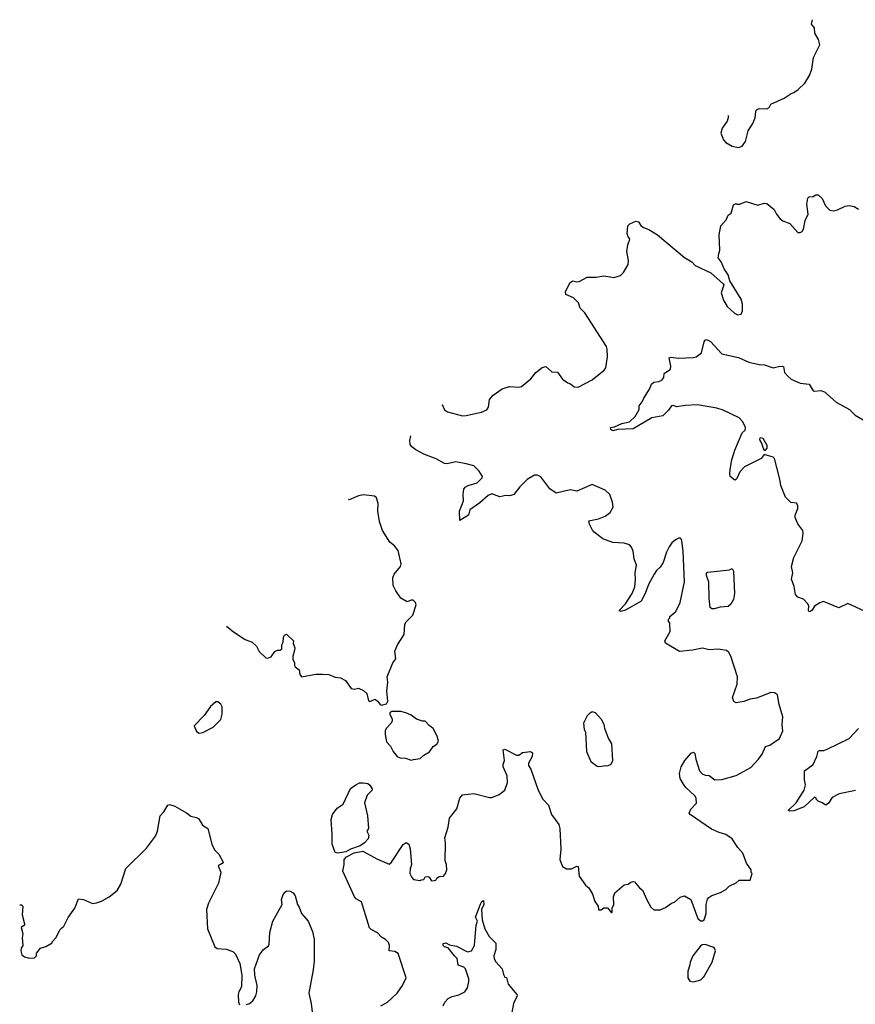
# Model space of a CAD drawing. Extents: x 2133461 to 2293071, y 753526 to 916327.
# Tile 319 of 459: x 2195948 to 2202454, y 905358 to 913019. Entities that reach past the tile are written whole.
import ezdxf

# ---------------------------------------------------------------- set-up
doc = ezdxf.new("R2010")
doc.units = 0

msp = doc.modelspace()

# ---------------------------------------------------------------- linework, layer by layer
at = {"layer": '0CON10XD'}
for points in [[(2201462, 912276.4), (2201466.2, 912266.2), (2201455, 912230), (2201417.5, 912175), (2201406.7, 912135), (2201426.2, 912085), (2201444.6, 912064.6), (2201494.6, 912034.6), (2201545, 912023.5), (2201573.8, 912035), (2201597.7, 912072.3), (2201618.8, 912155), (2201655, 912212.5), (2201673.8, 912255), (2201678.8, 912305), (2201685, 912316.7), (2201705, 912327.5), (2201765, 912326.2), (2201782.5, 912335), (2201797, 912363), (2201900.7, 912409.3), (2201953.9, 912446.1), (2201976.1, 912453.9), (2202007.5, 912475), (2202060, 912525), (2202096.7, 912585), (2202116, 912635), (2202128.8, 912725), (2202176.4, 912823.6), (2202165.9, 912865.9), (2202138.8, 912915), (2202136, 912955), (2202112, 912985), (2202120.8, 913019.1)], [(2199236.3, 910025.5), (2199237.5, 910025), (2199255, 909982.5), (2199278.3, 909968.3), (2199395, 909936), (2199425, 909939.2), (2199544.1, 909965.9), (2199586.1, 909983.9), (2199597.5, 910005), (2199606.2, 910065), (2199635, 910098.8), (2199705, 910146), (2199735, 910158), (2199765, 910164), (2199835, 910160.8), (2199855, 910165.8), (2199928, 910225), (2199967, 910273), (2200015, 910312.5), (2200045, 910320), (2200090, 910280), (2200135, 910276.7), (2200175, 910222.5), (2200215, 910193.3), (2200237.5, 910185), (2200265, 910163.3), (2200295, 910160), (2200405, 910216.7), (2200497.7, 910292.3), (2200510.7, 910309.3), (2200523.3, 910395), (2200522, 910455), (2200515.7, 910475.7), (2200348.3, 910738.3), (2200312.5, 910775), (2200297.5, 910815), (2200260, 910855), (2200200.7, 910880.7), (2200197.5, 910905), (2200235, 910973.3), (2200255, 910986.7), (2200285, 910980), (2200305, 910982.5), (2200365, 911016.7), (2200435, 911016.2), (2200495, 911026.2), (2200575, 911013.8), (2200625, 911027.5), (2200648.3, 911051.7), (2200686.1, 911113.9), (2200688, 911145), (2200674, 911215), (2200681.7, 911268.3), (2200695, 911302.5), (2200697.5, 911315), (2200685, 911330), (2200676.7, 911355), (2200683.8, 911415), (2200699.3, 911430.7), (2200745, 911452.5), (2200765, 911446.7), (2200785, 911417.5), (2200805, 911403.3), (2200845, 911386.7), (2200914.1, 911344.1), (2201125, 911170), (2201180, 911135), (2201205.9, 911105.9), (2201328.3, 911048.3), (2201423.9, 910963.9), (2201428.8, 910955), (2201410, 910895), (2201427.3, 910837.3), (2201455, 910786.7), (2201512.5, 910735), (2201537, 910723), (2201565, 910727.5), (2201576.2, 910755), (2201575.8, 910805), (2201565.8, 910845), (2201476.4, 910986.4), (2201462.5, 911035), (2201431.7, 911081.7), (2201408.8, 911135), (2201386.2, 911165), (2201392.1, 911197.9), (2201399.2, 911225), (2201393.8, 911345), (2201406.7, 911415), (2201447.3, 911462.7), (2201465, 911497.5), (2201487.5, 911515), (2201505, 911577.5), (2201525, 911590), (2201535, 911582.5), (2201555, 911583.8), (2201605, 911603.3), (2201695, 911576.7), (2201745, 911591.2), (2201765, 911590), (2201823, 911543), (2201840, 911505), (2201865, 911472.5), (2201890, 911455), (2201945, 911432.5), (2202005, 911362.5), (2202025, 911362.5), (2202039.3, 911370.7), (2202049.5, 911390.5), (2202064.2, 911455.8), (2202086.2, 911505), (2202076, 911585), (2202085, 911630), (2202095, 911640), (2202125, 911643.3), (2202145, 911656.7), (2202165, 911657.5), (2202195, 911627.5), (2202220.7, 911570.7), (2202255, 911537.5), (2202285, 911533.1), (2202315, 911538.9), (2202375, 911568.9), (2202405, 911574.4), (2202445, 911564.4), (2202479.2, 911545)], [(2202525, 908416.2), (2202396.1, 908476.1), (2202325, 908442.5), (2202205, 908491.1), (2202177.6, 908482.4), (2202135, 908456.2), (2202116.7, 908425), (2202105, 908413.3), (2202095, 908412.5), (2202090, 908425), (2202092, 908455), (2202083, 908473), (2202050, 908510), (2202005, 908527.1), (2201987.4, 908547.4), (2201978.3, 908608.3), (2201956.2, 908665), (2201966, 908715), (2201956, 908765), (2201975.7, 908835), (2202040, 908965), (2202047.5, 909025), (2202044, 909045), (2202006.8, 909096.8), (2201984.2, 909145), (2201985.9, 909164.1), (2202006.2, 909215), (2202005, 909240), (2201995, 909256.7), (2201951.7, 909261.7), (2201910, 909305), (2201872.9, 909395), (2201865.6, 909445), (2201824.3, 909605), (2201815, 909616.2), (2201745, 909636.2), (2201720, 909605), (2201589.8, 909540.2), (2201555, 909500), (2201528.1, 909445), (2201515, 909435.8), (2201480.6, 909465), (2201475.7, 909485), (2201478.6, 909518.6), (2201492.5, 909595), (2201515, 909670), (2201573.1, 909805), (2201596.2, 909825), (2201598, 909845), (2201578.9, 909888.9), (2201550.3, 909920.3), (2201425, 909980.8), (2201375, 909996), (2201225, 910021.2), (2201128.3, 910018.3), (2201065, 910006.2), (2201035, 910018), (2201023.8, 910015), (2201000, 909980), (2200955, 909937.5), (2200869.4, 909920.6), (2200725, 909835.8), (2200605, 909830), (2200565, 909821.2), (2200549.3, 909829.3), (2200547.5, 909845), (2200578.3, 909851.7), (2200635, 909876), (2200695, 909890), (2200739.1, 909930.9), (2200772, 909985), (2200770, 910015), (2200794.6, 910045.4), (2200806.9, 910075), (2200852, 910145), (2200865.7, 910184.3), (2200885, 910198.8), (2200925, 910203.8), (2200947.5, 910215), (2200963.3, 910235), (2200966.7, 910265), (2201015, 910300), (2201017, 910323), (2201005, 910387.5), (2201016.4, 910393.6), (2201075, 910386.2), (2201195, 910390), (2201213.9, 910396.1), (2201255, 910427.5), (2201277, 910513), (2201285, 910526.7), (2201295, 910530), (2201325, 910514), (2201415, 910418), (2201545, 910391.1), (2201625, 910353.5), (2201705, 910335.7), (2201745.9, 910334.1), (2201815, 910309.2), (2201855, 910320), (2201885, 910324), (2201895, 910320), (2201901.5, 910275), (2201925, 910247.5), (2201955, 910222.9), (2202025, 910190.8), (2202094, 910184), (2202125, 910132.5), (2202135, 910128.6), (2202185, 910134.3), (2202215, 910122.9), (2202305, 910041.9), (2202407.1, 909987.1), (2202451.7, 909941.7), (2202514.5, 909904.5)], [(2198760, 905345), (2198811.2, 905375), (2198886.4, 905443.6), (2198928.8, 905505), (2198956.1, 905563.9), (2198895, 905752.5), (2198869.3, 905769.3), (2198824, 905774), (2198828, 905815), (2198819.5, 905839.5), (2198795, 905863.3), (2198765, 905880), (2198735, 905913.3), (2198685, 905940), (2198672.7, 905952.7), (2198610, 906155), (2198568.6, 906178.6), (2198553.8, 906195), (2198463.8, 906395), (2198474.2, 906445), (2198474.2, 906484.2), (2198493.5, 906506.5), (2198552.5, 906537.5), (2198618.8, 906548.8), (2198735, 906487.1), (2198825, 906448.8), (2198843.8, 906465), (2198935, 906602.5), (2198956.4, 906616.4), (2198977.5, 906605), (2198988.3, 906568.3), (2198998.8, 906445), (2198987, 906413), (2198986.7, 906375), (2199000, 906345), (2199015, 906330), (2199065, 906320), (2199073, 906327), (2199095, 906330), (2199105, 906350), (2199125, 906352.5), (2199136.4, 906346.4), (2199155, 906317.5), (2199175, 906320), (2199187.5, 906325), (2199195, 906340), (2199215, 906352.5), (2199247.5, 906355), (2199263.3, 906375), (2199273.3, 906405), (2199270.8, 906445), (2199261.4, 906475), (2199263, 906613), (2199257, 906653), (2199283.1, 906735), (2199293.9, 906805), (2199350.7, 906879.3), (2199375, 906961.2), (2199395, 906988.6), (2199485, 906999.1), (2199605, 906966.9), (2199625, 906966.7), (2199679.8, 906990.2), (2199724.4, 907025), (2199746.2, 907085), (2199743.3, 907135), (2199713.3, 907205), (2199712.5, 907225), (2199722.5, 907255), (2199713.3, 907336.7), (2199725, 907342.5), (2199815, 907296.7), (2199835, 907297.5), (2199863.6, 907316.4), (2199924.3, 907325.7), (2199940.8, 907315), (2199937.1, 907285), (2199910, 907235), (2199910, 907215), (2199927.7, 907187.7), (2199984.3, 907024.3), (2200020, 906955), (2200065, 906907.5), (2200088.8, 906835), (2200145, 906756.7), (2200153.8, 906726.2), (2200160, 906565), (2200153.3, 906485), (2200162.5, 906455), (2200175, 906430), (2200205, 906412.5), (2200245, 906413.3), (2200285, 906434), (2200295, 906430), (2200304.2, 906354.2), (2200354.1, 906284.1), (2200380, 906265), (2200406.7, 906215), (2200426.7, 906156.7), (2200451.7, 906121.7), (2200455, 906092.5), (2200475, 906092.5), (2200495, 906107.5), (2200525, 906107.5), (2200555, 906070), (2200560, 906075), (2200560, 906105), (2200572.5, 906135), (2200570, 906195), (2200582.5, 906225), (2200655, 906287.5), (2200686.4, 906293.6), (2200705, 906307.5), (2200725, 906312.5), (2200735, 906310), (2200772.5, 906265), (2200797.5, 906245), (2200832.5, 906165), (2200862.5, 906115), (2200885, 906092.5), (2200935, 906092.5), (2200975, 906110), (2201023.9, 906146.1), (2201045, 906152.5), (2201089.3, 906190.7), (2201125, 906202.5), (2201173, 906173), (2201227.5, 906025), (2201248.3, 906008.3), (2201265, 906007.5), (2201277.5, 906015), (2201293.3, 906065), (2201293.3, 906135), (2201303.3, 906175), (2201312, 906188), (2201336.7, 906203.3), (2201405, 906227.5), (2201445, 906252.5), (2201471.7, 906278.3), (2201526.1, 906303.9), (2201550, 906325), (2201636.2, 906323.8), (2201650, 906375), (2201643, 906383), (2201642.5, 906405), (2201606.7, 906455), (2201579.2, 906535), (2201538.9, 906578.9), (2201494, 906645), (2201445, 906680), (2201395, 906693.8), (2201335, 906720), (2201166.7, 906835), (2201161.2, 906845), (2201172, 906875), (2201217.7, 906922.3), (2201215, 906962.5), (2201205, 906980), (2201134, 907045), (2201115, 907070), (2201091.2, 907115), (2201086.2, 907155), (2201098.6, 907205), (2201127.5, 907255), (2201175, 907311.2), (2201195, 907320), (2201205, 907310), (2201211.2, 907265), (2201241.2, 907175), (2201260.7, 907150.7), (2201285, 907140), (2201315, 907137.5), (2201360, 907105), (2201415, 907106), (2201525, 907139.2), (2201639.1, 907200.9), (2201701.2, 907265), (2201728, 907305), (2201755, 907363.3), (2201787.5, 907375), (2201864.2, 907425.8), (2201890, 907485), (2201883.3, 907535), (2201890, 907595), (2201860.7, 907690.7), (2201847.5, 907765), (2201825, 907782.5), (2201795, 907783.3), (2201685, 907741.2), (2201635, 907733.3), (2201585, 907713.8), (2201525, 907704.3), (2201506.7, 907715), (2201498.8, 907745), (2201535, 907850), (2201536, 907905), (2201485.8, 908065.8), (2201470, 908095), (2201450.7, 908110.7), (2201385, 908122.5), (2201317, 908117), (2201265, 908128.8), (2201185, 908113.3), (2201085, 908103.3), (2200977, 908167), (2200970, 908185), (2201011.7, 908258.3), (2201010, 908325), (2201000, 908335), (2201000, 908355), (2201010, 908365), (2201010, 908375), (2201057.5, 908415), (2201090, 908485), (2201123.8, 908645), (2201114, 908885), (2201103.3, 908965), (2201095, 908982.5), (2201085, 908987.5), (2201055, 908972.5), (2201025, 908947.5), (2201005, 908917.5), (2200983.3, 908875), (2200956.7, 908795), (2200935, 908760), (2200905, 908732.5), (2200886.7, 908705), (2200843.3, 908625), (2200817.5, 908555), (2200786.4, 908493.6), (2200665.6, 908424.4), (2200625, 908413.8), (2200618.3, 908418.3), (2200617.5, 908425), (2200663.3, 908475), (2200716.7, 908555), (2200736.2, 908605), (2200743, 908663), (2200740, 908715), (2200751.2, 908775), (2200731.2, 908825), (2200723.8, 908885), (2200712.5, 908915), (2200695, 908932.5), (2200655, 908946.7), (2200565, 908950), (2200489.3, 908979.3), (2200420.5, 909030.5), (2200406.4, 909046.4), (2200383.3, 909095), (2200380, 909120), (2200455, 909136.2), (2200505, 909156.2), (2200545, 909183.8), (2200568.8, 909225), (2200563.8, 909265), (2200543.3, 909325), (2200505, 909358.8), (2200405, 909402.5), (2200285, 909351.2), (2200235, 909361.4), (2200125, 909333.8), (2200075, 909368.8), (2200005, 909463.3), (2199980, 909475), (2199955, 909476.2), (2199897.9, 909442.1), (2199842.9, 909385), (2199795, 909323.8), (2199765, 909313.8), (2199734.2, 909315.8), (2199685, 909306), (2199625, 909328.8), (2199595, 909317.1), (2199529.3, 909260.7), (2199453.4, 909206.6), (2199441.2, 909165), (2199375, 909122.5), (2199372.9, 909195), (2199404, 909275), (2199400, 909325), (2199406.7, 909365), (2199417, 909383), (2199440, 909395), (2199510, 909415), (2199547.5, 909455), (2199552.5, 909465), (2199525, 909507.5), (2199485, 909548.8), (2199425, 909564), (2199345, 909580), (2199276.1, 909563.9), (2199255, 909566.2), (2199191.7, 909601.7), (2199095, 909638), (2199031.7, 909671.7), (2199000, 909695), (2198988.8, 909715), (2198986, 909745), (2198992.8, 909779.9)], [(2201745, 909668.8), (2201755, 909669.4), (2201768.5, 909685), (2201766.5, 909705), (2201735, 909760.6), (2201713.4, 909766.6), (2201707.5, 909755), (2201710, 909745), (2201722.9, 909725), (2201738.1, 909678.1), (2201745, 909668.8)], [(2197557.3, 908301.4), (2197612.5, 908255), (2197705, 908197.5), (2197757.5, 908175), (2197792.5, 908145), (2197812.3, 908102.3), (2197865, 908053.3), (2197878.3, 908051.7), (2197905, 908062.5), (2197935, 908102.5), (2197955, 908112.5), (2197977, 908113), (2197990, 908125), (2197990, 908155), (2198000, 908175), (2198002.5, 908215), (2198010.7, 908229.3), (2198025, 908237.5), (2198080, 908185), (2198077.5, 908165), (2198090.7, 908130.7), (2198087.7, 908112.3), (2198073.9, 908066.1), (2198074, 908044), (2198086.7, 908015), (2198087.5, 907995), (2198093.6, 907983.6), (2198125, 907960), (2198130, 907925), (2198142.5, 907905), (2198255, 907926.2), (2198305, 907926.7), (2198355, 907923.8), (2198405, 907903.3), (2198445, 907898.8), (2198485, 907876.7), (2198530, 907815), (2198555, 907810), (2198585, 907816.7), (2198625, 907800), (2198650, 907775), (2198665, 907720), (2198673, 907713), (2198715, 907732.5), (2198735, 907717.5), (2198755, 907690), (2198765, 907686.7), (2198803.6, 907696.4), (2198813.6, 907716.4), (2198806.2, 907795), (2198813.8, 907865), (2198810, 907905), (2198854.2, 908015), (2198876.2, 908045), (2198870, 908105), (2198888.8, 908155), (2198942, 908235), (2198947.5, 908315), (2198957.5, 908335), (2199010, 908385), (2199036.2, 908465), (2199030, 908485), (2199011.7, 908501.7), (2198995, 908502.5), (2198965, 908490), (2198915, 908517.5), (2198877.5, 908575), (2198857, 908617), (2198853.8, 908675), (2198863.3, 908705), (2198913.8, 908765), (2198918.8, 908785), (2198895, 908890), (2198865.7, 908925.7), (2198830, 908955), (2198774.1, 909044.1), (2198750, 909115), (2198737.5, 909195), (2198740, 909255), (2198725, 909300), (2198711.7, 909311.7), (2198625, 909322.5), (2198585, 909313.8), (2198513.9, 909283.9), (2198507, 909284.9)], [(2201355, 908434.8), (2201336.7, 908435), (2201324.2, 908445), (2201315.5, 908514.5), (2201313.5, 908643.5), (2201295.6, 908695), (2201295.7, 908714.3), (2201305, 908720), (2201475, 908739.4), (2201495, 908748.8), (2201505, 908727.5), (2201512.5, 908555), (2201505, 908508), (2201485, 908472.5), (2201465, 908454.2), (2201402.2, 908447.8), (2201355, 908434.8)], [(2197345, 907467.5), (2197375, 907473.3), (2197455.8, 907514.2), (2197514, 907575), (2197524.2, 907615), (2197523.6, 907673.6), (2197515, 907692.5), (2197491.7, 907711.7), (2197475, 907712.5), (2197434.1, 907675.9), (2197385.8, 907604.2), (2197307.5, 907525), (2197325, 907480), (2197345, 907467.5)], [(2198995, 907257.5), (2199015, 907263.3), (2199065, 907270), (2199095, 907297.5), (2199137.7, 907322.3), (2199167, 907363), (2199197, 907383), (2199207.5, 907405), (2199197.5, 907445), (2199167.5, 907505), (2199135, 907527.5), (2199105, 907560), (2199085, 907560), (2199036.4, 907576.4), (2198995, 907607.5), (2198955, 907626.2), (2198915.9, 907635.9), (2198845, 907637.5), (2198830, 907625), (2198830, 907615), (2198847, 907577), (2198847, 907563), (2198840, 907545), (2198802.5, 907505), (2198793.6, 907486.4), (2198793, 907457), (2198805, 907400), (2198835, 907367.5), (2198856.7, 907325), (2198886.4, 907286.4), (2198910, 907275), (2198953, 907273), (2198995, 907257.5)], [(2200465, 907207.5), (2200505, 907216.7), (2200525, 907212.5), (2200553, 907227), (2200566.7, 907255), (2200558.6, 907385), (2200530, 907435), (2200502.5, 907505), (2200497.5, 907535), (2200477.5, 907575), (2200430, 907625), (2200405, 907632.5), (2200380.7, 907619.3), (2200367, 907603), (2200337.5, 907545), (2200343.3, 907495), (2200352.5, 907475), (2200361.2, 907325), (2200395, 907247.5), (2200445, 907210), (2200465, 907207.5)], [(2202455, 907020.6), (2202326.7, 906995), (2202273.2, 906966.8), (2202245, 906923.8), (2202225, 906906.7), (2202195, 906926.7), (2202165, 906937.5), (2202150, 906955), (2202150, 906965), (2202135, 906970), (2202054.4, 906895.6), (2201975, 906862.5), (2201945, 906860), (2201930, 906865), (2201994.4, 906925), (2202055.6, 907025), (2202065.8, 907065), (2202058.6, 907105), (2202058.8, 907175), (2202126.2, 907225), (2202153.3, 907285), (2202165, 907327.5), (2202175, 907333.3), (2202208.3, 907331.7), (2202235, 907343.3), (2202405, 907426), (2202477.5, 907505)], [(2198425, 906533.2), (2198405, 906540), (2198380.5, 906605), (2198382, 906682), (2198372.2, 906795), (2198382.9, 906835), (2198420.8, 906885), (2198465.6, 906915), (2198525, 907036.2), (2198565, 907066.2), (2198595, 907080), (2198622.3, 907082.3), (2198657.5, 907075), (2198674.3, 907064.3), (2198693.3, 907035), (2198692.5, 907025), (2198653.8, 906985), (2198633.8, 906925), (2198656.1, 906823.9), (2198663, 906727), (2198650, 906705), (2198666.2, 906675), (2198660, 906645), (2198633.8, 906615), (2198598.5, 906591.5), (2198525, 906564.6), (2198486.2, 906543.8), (2198425, 906533.2)], [(2195948.4, 906132.3), (2195961.7, 906131.7), (2195971.7, 906121.7), (2195966.7, 906055), (2195986.7, 905985), (2195985, 905972.5), (2195960, 905955), (2195972.5, 905905), (2195966.7, 905875), (2195972.5, 905815), (2195960, 905795), (2195956.7, 905775), (2195963.9, 905743.9), (2195985, 905727.5), (2196025, 905717.5), (2196065, 905720), (2196080, 905735), (2196080, 905755), (2196110, 905795), (2196151.7, 905808.3), (2196200, 905835), (2196200, 905845), (2196233, 905877), (2196261.7, 905938.3), (2196275, 905950), (2196292.5, 905965), (2196326.4, 906033.6), (2196376.7, 906105), (2196405, 906177.5), (2196445, 906172.5), (2196515, 906143.3), (2196547, 906147), (2196585, 906160), (2196645.7, 906194.3), (2196707.4, 906242.6), (2196735, 906293.3), (2196775.7, 906415), (2196936.3, 906573.7), (2197006.2, 906665), (2197020, 906705), (2197042.5, 906825), (2197070, 906855), (2197103, 906907), (2197115, 906912.5), (2197155, 906900), (2197248.3, 906848.3), (2197281.9, 906821.9), (2197325, 906812.7), (2197342, 906802), (2197371.1, 906751.1), (2197413.3, 906725), (2197443.3, 906603.3), (2197465, 906560), (2197497.5, 906525), (2197532.5, 906465), (2197525, 906452.5), (2197493.8, 906436.2), (2197513.8, 906385), (2197495, 906300), (2197418.8, 906145), (2197403.8, 906095), (2197411.2, 905945), (2197467.5, 905805), (2197485, 905793.3), (2197555, 905786.7), (2197608.3, 905768.3), (2197628.3, 905748.3), (2197662.5, 905675), (2197676.7, 905585), (2197676.2, 905495), (2197654.1, 905455.9), (2197650, 905435), (2197652.5, 905375), (2197660, 905355)], [(2197713.6, 905356.4), (2197737.5, 905365), (2197763.3, 905385), (2197788, 905425), (2197795.8, 905455), (2197795.9, 905504.1), (2197778, 905585), (2197776.2, 905635), (2197815.9, 905744.1), (2197846.7, 905785), (2197885, 905813.3), (2197891.2, 905825), (2197896.1, 905916.1), (2197918, 906005), (2197991.2, 906135), (2197986.1, 906173.9), (2197996.1, 906203.9), (2198005, 906222.5), (2198025, 906240), (2198055, 906238.8), (2198076.7, 906225), (2198091.7, 906201.7), (2198110, 906135), (2198123.9, 906113.9), (2198141.2, 906065), (2198194.3, 906004.3), (2198227.5, 905925), (2198241.7, 905861.7), (2198240.9, 905695), (2198233.8, 905625), (2198198.1, 905445), (2198216.7, 905365), (2198238, 905185)], [(2199246.2, 905345), (2199258, 905375), (2199285, 905402), (2199315, 905417.5), (2199368.3, 905431.7), (2199412.5, 905455), (2199434.6, 905485.4), (2199445.9, 905535), (2199444.7, 905555), (2199418.6, 905635), (2199406.3, 905646.3), (2199362.9, 905662.9), (2199354.3, 905715), (2199334.3, 905735), (2199285, 905796.2), (2199256.7, 905805), (2199245.8, 905815), (2199245, 905830), (2199265, 905836.9), (2199295, 905820.8), (2199350.2, 905810.2), (2199435, 905766), (2199465.5, 905774.5), (2199488, 905815), (2199502.3, 905975), (2199511.9, 906005), (2199496.8, 906036.8), (2199535, 906138), (2199545, 906157.5), (2199558.8, 906165), (2199561.5, 906135), (2199542.5, 906095), (2199548.8, 906015), (2199570.6, 905945), (2199604, 905885), (2199653.9, 905833.9), (2199655.8, 905784.2), (2199640, 905735), (2199642.7, 905712.7), (2199655, 905687.5), (2199703.3, 905635), (2199715, 905590), (2199725, 905570), (2199737, 905567), (2199752, 905515), (2199818, 905435), (2199820, 905425), (2199793.3, 905365), (2199780, 905295)], [(2201195, 905533.3), (2201250.7, 905549.3), (2201275, 905572.5), (2201340, 905685), (2201366.2, 905775), (2201356.7, 905795), (2201345, 905803.8), (2201285, 905823.8), (2201260.5, 905819.5), (2201245, 905807.5), (2201190, 905735), (2201166.7, 905685), (2201166.1, 905663.9), (2201150, 905615), (2201150, 905565), (2201165, 905537.5), (2201195, 905533.3)]]:
    msp.add_lwpolyline(points, dxfattribs=at)

doc.saveas('drawing.dxf')
